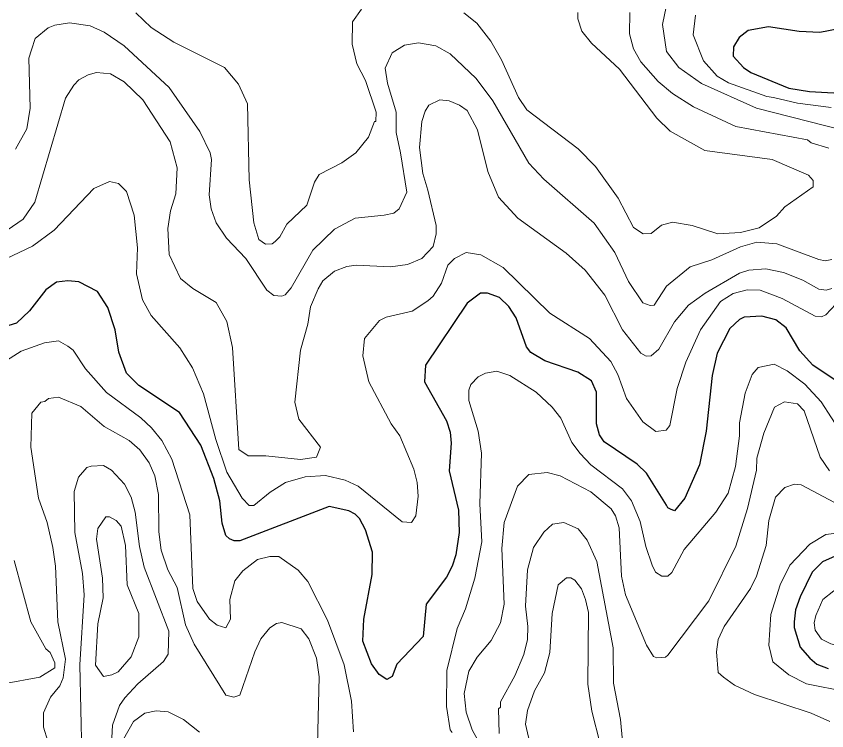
# Model space of a CAD drawing. Extents: x 423 to 448.8, y 7456.3 to 7484.
# Drawn here: x 426.208 to 427.555, y 7471.361 to 7472.549 of the extents above; entities that cross this region are included whole.
import ezdxf

# ---------------------------------------------------------------- set-up
doc = ezdxf.new("R2010")
doc.units = 0
doc.header["$LTSCALE"] = 0.032
doc.layers.add('1', color=7, linetype='Continuous', lineweight=25)
doc.layers.add('2', color=7, linetype='Continuous', lineweight=13)

msp = doc.modelspace()

# ---------------------------------------------------------------- linework, layer by layer
at = {"layer": '1'}
for points in [[(427.4242, 7472.5247), (427.4095, 7472.5131), (427.4003, 7472.4976), (427.3995, 7472.4822), (427.4165, 7472.4636), (427.4288, 7472.4551), (427.4923, 7472.4288), (427.5263, 7472.4234), (427.6674, 7472.4155)], [(427.575, 7472.5278), (427.5434, 7472.5216), (427.5093, 7472.5232), (427.4583, 7472.5309), (427.4242, 7472.5247)], [(426.9292, 7471.8573), (426.9308, 7471.8387), (426.9277, 7471.793), (426.9431, 7471.7273), (426.9439, 7471.6902), (426.9385, 7471.6531), (426.9323, 7471.6345), (426.923, 7471.6159), (426.889, 7471.5711), (426.8843, 7471.5177), (426.8403, 7471.4713), (426.8325, 7471.4512), (426.824, 7471.4457), (426.8109, 7471.4543), (426.7985, 7471.4721), (426.7838, 7471.5099), (426.7854, 7471.5463), (426.7993, 7471.6206), (426.8, 7471.6577), (426.7884, 7471.6948), (426.7784, 7471.7134), (426.7714, 7471.7211), (426.7606, 7471.7265), (426.7281, 7471.7335), (426.5796, 7471.6763), (426.5703, 7471.6763), (426.5624, 7471.6796), (426.5564, 7471.6855), (426.5502, 7471.7057), (426.5463, 7471.7428), (426.5363, 7471.7799), (426.5146, 7471.8356), (426.479, 7471.8897), (426.4118, 7471.9346), (426.3909, 7471.9555), (426.3785, 7471.9903), (426.3723, 7472.0274), (426.3599, 7472.0645), (426.3429, 7472.0908), (426.312, 7472.1071), (426.2934, 7472.1086), (426.2749, 7472.1063), (426.2571, 7472.0939), (426.23, 7472.0591), (426.2084, 7472.0382), (426.1883, 7472.0321)], [(427.5758, 7471.9392), (427.5317, 7471.9686), (427.5101, 7471.9926), (427.4876, 7472.0305), (427.4706, 7472.0437), (427.4474, 7472.0498), (427.418, 7472.0483), (427.4103, 7472.0444), (427.3941, 7472.0297), (427.3732, 7471.9887), (427.3647, 7471.9516), (427.3546, 7471.8588), (427.3438, 7471.8031), (427.319, 7471.7474), (427.302, 7471.7265), (427.2951, 7471.7292), (427.2907, 7471.7314), (427.2889, 7471.7358), (427.2556, 7471.7892), (427.2401, 7471.8039), (427.1852, 7471.841), (427.1775, 7471.8526), (427.1721, 7471.8712), (427.1721, 7471.9237), (427.1643, 7471.9423), (427.1412, 7471.957), (427.0862, 7471.9756), (427.063, 7471.9895), (427.056, 7471.9988), (427.039, 7472.0475), (427.0267, 7472.0661), (427.0112, 7472.0808), (426.9911, 7472.0885), (426.9795, 7472.0885), (426.9571, 7472.0715), (426.8882, 7471.9686), (426.8866, 7471.9407), (426.923, 7471.8758), (426.9292, 7471.8573)], [(427.5693, 7471.6508), (427.548, 7471.6414), (427.531, 7471.6244), (427.5108, 7471.5835), (427.5031, 7471.5618), (427.5008, 7471.5417), (427.5008, 7471.5324), (427.5109, 7471.4999), (427.5271, 7471.4813), (427.5387, 7471.4713), (427.5573, 7471.4643)]]:
    msp.add_lwpolyline(points, dxfattribs=at)
at = {"layer": '2'}
for points in [[(427.6408, 7472.3445), (427.4381, 7472.3956), (427.3469, 7472.4366), (427.309, 7472.4636), (427.2889, 7472.49), (427.2819, 7472.5348), (427.2881, 7472.5642)], [(426.7815, 7472.5603), (426.7668, 7472.5394), (426.766, 7472.5023), (426.7737, 7472.4698), (426.7885, 7472.442), (426.8062, 7472.3894), (426.8055, 7472.3739), (426.8031, 7472.3739), (426.7931, 7472.3476), (426.7722, 7472.3213), (426.749, 7472.3051), (426.7111, 7472.2857), (426.7034, 7472.2726), (426.691, 7472.2347), (426.6577, 7472.203), (426.6461, 7472.1821), (426.6384, 7472.1744), (426.633, 7472.1705), (426.6221, 7472.1697), (426.6113, 7472.1774), (426.6028, 7472.2053), (426.5951, 7472.2765), (426.592, 7472.4033), (426.5773, 7472.4358), (426.5541, 7472.4636), (426.4698, 7472.5054), (426.4319, 7472.5301), (426.4064, 7472.5541)], [(427.1412, 7472.5549), (427.1412, 7472.5441), (427.1481, 7472.524), (427.1643, 7472.5038), (427.2108, 7472.4606), (427.2726, 7472.3793), (427.295, 7472.3577), (427.3523, 7472.3252), (427.4645, 7472.3105), (427.5248, 7472.2842), (427.5325, 7472.2757), (427.5325, 7472.2648), (427.4853, 7472.2316), (427.4714, 7472.2161), (427.4428, 7472.1968), (427.4119, 7472.189), (427.3739, 7472.1867), (427.3314, 7472.2007), (427.2989, 7472.2061), (427.2804, 7472.2014), (427.2633, 7472.1875), (427.2502, 7472.1867), (427.2339, 7472.1976), (427.2084, 7472.2463), (427.1705, 7472.2989), (427.1419, 7472.3283), (427.0568, 7472.3932), (427.0429, 7472.4134), (427.0143, 7472.476), (426.9965, 7472.507), (426.9733, 7472.5371), (426.9516, 7472.5541)], [(427.5588, 7472.3291), (427.5294, 7472.3383), (427.5232, 7472.343), (427.4041, 7472.3654), (427.3337, 7472.3979), (427.2989, 7472.4203), (427.2749, 7472.4404), (427.2463, 7472.4729), (427.234, 7472.4946), (427.227, 7472.5193), (427.2278, 7472.5549)], [(427.3368, 7472.5502), (427.333, 7472.5178), (427.35, 7472.4745), (427.3732, 7472.4489), (427.3918, 7472.4381), (427.4557, 7472.4154), (427.4664, 7472.4138), (427.5062, 7472.4041), (427.5627, 7472.3971)], [(426.2068, 7472.3275), (426.2254, 7472.3616), (426.2308, 7472.3956), (426.2285, 7472.4791), (426.2331, 7472.493), (426.2393, 7472.5116), (426.261, 7472.5294), (426.2718, 7472.534), (426.2965, 7472.5379), (426.3306, 7472.5325), (426.3538, 7472.5224), (426.387, 7472.4992), (426.462, 7472.4304), (426.5131, 7472.3569), (426.5301, 7472.3213), (426.5324, 7472.3105), (426.5286, 7472.2517), (426.5317, 7472.2285), (426.5401, 7472.2053), (426.5572, 7472.1798), (426.5896, 7472.1457), (426.6245, 7472.0931), (426.6361, 7472.0846), (426.6492, 7472.0831), (426.6546, 7472.0854), (426.6647, 7472.097), (426.701, 7472.1597), (426.7366, 7472.1944), (426.7714, 7472.213), (426.8194, 7472.2177), (426.8356, 7472.2215), (426.8441, 7472.2285), (426.8573, 7472.2563), (426.8464, 7472.3213), (426.8395, 7472.3554), (426.8395, 7472.3894), (426.8248, 7472.4374), (426.8209, 7472.4621), (426.8325, 7472.4876), (426.8534, 7472.5007), (426.8766, 7472.5046), (426.9052, 7472.4992), (426.9292, 7472.4861), (426.9725, 7472.445), (427.0003, 7472.408), (427.0599, 7472.3043), (427.0847, 7472.278), (427.1682, 7472.2045), (427.203, 7472.1558)], [(426.1929, 7472.1929), (426.2192, 7472.2115), (426.2385, 7472.2394), (426.2895, 7472.4126), (426.3035, 7472.4343), (426.312, 7472.4428), (426.3275, 7472.4512), (426.3414, 7472.4551), (426.3646, 7472.4528), (426.387, 7472.4397), (426.418, 7472.4095), (426.4636, 7472.3399), (426.4752, 7472.2966), (426.4729, 7472.2533), (426.4643, 7472.2254), (426.4597, 7472.196), (426.462, 7472.1527), (426.4806, 7472.1125), (426.5015, 7472.0962), (426.5402, 7472.073), (426.5579, 7472.0413), (426.5672, 7471.998), (426.5781, 7471.8286), (426.5935, 7471.8178), (426.6229, 7471.8178), (426.6802, 7471.8116), (426.7072, 7471.8155), (426.7134, 7471.8325), (426.6778, 7471.8789), (426.6709, 7471.9068), (426.6802, 7471.9934), (426.6925, 7472.0367), (426.6972, 7472.0653), (426.7096, 7472.0955), (426.7173, 7472.1086), (426.7366, 7472.1249), (426.7575, 7472.1326), (426.773, 7472.1349), (426.8302, 7472.1318), (426.8581, 7472.1357), (426.882, 7472.1457), (426.9006, 7472.1658), (426.906, 7472.1868), (426.906, 7472.2007), (426.8921, 7472.2595), (426.8836, 7472.2873), (426.8782, 7472.3306), (426.882, 7472.3739), (426.8875, 7472.3909), (426.8936, 7472.401), (426.9122, 7472.4095), (426.9277, 7472.408), (426.9447, 7472.401), (426.9571, 7472.3917), (426.9748, 7472.36), (426.9918, 7472.2904), (427.0096, 7472.2478), (427.0414, 7472.213), (427.1218, 7472.155), (427.1535, 7472.1264), (427.186, 7472.0847), (427.2154, 7472.0274), (427.2463, 7471.9887), (427.2548, 7471.9833), (427.2633, 7471.9841), (427.2757, 7471.9949), (427.302, 7472.0405), (427.3252, 7472.0684), (427.3531, 7472.0885), (427.4103, 7472.1217), (427.4258, 7472.1264), (427.4536, 7472.1287), (427.483, 7472.1225), (427.5155, 7472.1101), (427.5418, 7472.0947), (427.5541, 7472.0931), (427.5635, 7472.0962)], [(427.2224, 7471.9129), (427.2077, 7471.9532), (427.196, 7471.9748), (427.1605, 7472.0127), (427.0947, 7472.0552), (427.0174, 7472.1311), (426.9802, 7472.1519), (426.9555, 7472.1558), (426.9362, 7472.1457), (426.9253, 7472.1349), (426.9145, 7472.1048), (426.9006, 7472.0831), (426.8921, 7472.0754), (426.8658, 7472.0583), (426.8225, 7472.0483), (426.8117, 7472.0429), (426.7869, 7472.0127), (426.7838, 7471.9841), (426.7938, 7471.9408), (426.831, 7471.8712), (426.8457, 7471.8511), (426.8689, 7471.7954), (426.8743, 7471.7737), (426.8758, 7471.7505), (426.872, 7471.718), (426.865, 7471.7072), (426.8495, 7471.708), (426.7761, 7471.7675), (426.7544, 7471.7776), (426.7219, 7471.7853), (426.6879, 7471.783), (426.6554, 7471.7737), (426.6299, 7471.7575), (426.6028, 7471.735), (426.595, 7471.735), (426.5835, 7471.7474), (426.5579, 7471.7907), (426.5394, 7471.8449), (426.5193, 7471.9207), (426.5007, 7471.964), (426.4798, 7471.9972), (426.4319, 7472.0514), (426.4179, 7472.0769), (426.4079, 7472.1202), (426.4095, 7472.1636), (426.404, 7472.2177), (426.3909, 7472.2571), (426.3777, 7472.2703), (426.363, 7472.2741), (426.3367, 7472.2625), (426.271, 7472.1929), (426.2347, 7472.1666), (426.1797, 7472.1403)], [(427.203, 7472.1558), (427.2254, 7472.1079), (427.2494, 7472.0722), (427.2618, 7472.0676), (427.268, 7472.0684), (427.2889, 7472.1001), (427.3283, 7472.1318), (427.3639, 7472.1434), (427.4119, 7472.1651), (427.4389, 7472.1728), (427.4722, 7472.1705), (427.5418, 7472.1442), (427.5526, 7472.1419), (427.5635, 7472.1442)], [(427.5704, 7472.0699), (427.5534, 7472.0521), (427.5465, 7472.049), (427.5356, 7472.0498), (427.4807, 7472.0792), (427.4444, 7472.0931), (427.4227, 7472.0939), (427.3995, 7472.0877), (427.3786, 7472.0746), (427.3453, 7472.0274), (427.3206, 7471.9733), (427.3066, 7471.93), (427.2943, 7471.868), (427.2881, 7471.8603), (427.2711, 7471.858), (427.2494, 7471.8743), (427.2224, 7471.9129)], [(426.179, 7471.9686), (426.2161, 7471.9918), (426.2548, 7472.0058), (426.278, 7472.0088), (426.2934, 7472.0003), (426.3027, 7471.9934), (426.3228, 7471.9625), (426.3576, 7471.923), (426.4149, 7471.8812), (426.4327, 7471.8642), (426.4496, 7471.8433), (426.4667, 7471.8124), (426.4961, 7471.7196), (426.5015, 7471.5974), (426.5084, 7471.5757), (426.5293, 7471.5463), (426.5417, 7471.5362), (426.5564, 7471.5316), (426.5641, 7471.5463), (426.5626, 7471.5788), (426.5711, 7471.6098), (426.5842, 7471.6267), (426.609, 7471.6453), (426.6291, 7471.6507), (426.6445, 7471.6507), (426.6763, 7471.6275), (426.6925, 7471.609), (426.725, 7471.5448), (426.7529, 7471.4705), (426.7652, 7471.4102), (426.7683, 7471.3592)], [(426.9547, 7471.5633), (426.9702, 7471.6144), (426.9818, 7471.6747), (426.9787, 7471.7381), (426.981, 7471.8224), (426.9756, 7471.8588), (426.9602, 7471.9099), (426.9602, 7471.9269), (426.9633, 7471.9362), (426.9756, 7471.9493), (426.988, 7471.9555), (427.0066, 7471.9586), (427.0282, 7471.9516), (427.0723, 7471.9237), (427.0986, 7471.899), (427.1133, 7471.8805), (427.1311, 7471.8402), (427.145, 7471.8217), (427.1628, 7471.8031), (427.2154, 7471.7629), (427.2308, 7471.7428), (427.2448, 7471.7088), (427.2541, 7471.667), (427.2649, 7471.6361), (427.2703, 7471.6244), (427.2811, 7471.6175), (427.2912, 7471.6175), (427.2974, 7471.6236), (427.3182, 7471.6623), (427.3708, 7471.7242), (427.391, 7471.7559), (427.4033, 7471.8), (427.4103, 7471.8511), (427.4103, 7471.8727), (427.4196, 7471.9222), (427.4312, 7471.9532), (427.4412, 7471.9648), (427.4676, 7471.9702), (427.4892, 7471.9594), (427.5186, 7471.9369), (427.5456, 7471.9075), (427.5804, 7471.8542)], [(426.3955, 7471.8433), (426.3538, 7471.8665), (426.3151, 7471.8998), (426.278, 7471.9152), (426.2617, 7471.9129), (426.2555, 7471.9083), (426.2485, 7471.9068), (426.2339, 7471.889), (426.2323, 7471.8325), (426.2447, 7471.7474), (426.2594, 7471.7072), (426.2687, 7471.6654), (426.2733, 7471.6345), (426.2772, 7471.5417), (426.2895, 7471.4798), (426.2857, 7471.4489), (426.2803, 7471.4357), (426.2648, 7471.4164), (426.2532, 7471.3908), (426.2532, 7471.3669), (426.2602, 7471.3436)], [(427.5596, 7471.793), (427.5441, 7471.8155), (427.5178, 7471.8928), (427.5062, 7471.9044), (427.4846, 7471.9075), (427.4683, 7471.899), (427.4505, 7471.8557), (427.4389, 7471.8139), (427.4381, 7471.7938), (427.4234, 7471.7304), (427.4041, 7471.6677), (427.3593, 7471.5765), (427.2912, 7471.4867), (427.2873, 7471.4829), (427.2726, 7471.4821), (427.2672, 7471.4844), (427.2556, 7471.503), (427.2208, 7471.5866), (427.2138, 7471.6175), (427.21, 7471.6979), (427.2038, 7471.718), (427.1968, 7471.7296), (427.1628, 7471.7582), (427.1118, 7471.7845), (427.0901, 7471.7899), (427.0599, 7471.7869), (427.0413, 7471.7675), (427.0189, 7471.7072), (427.0151, 7471.6639), (427.0189, 7471.5711), (427.0128, 7471.5401), (426.9973, 7471.5108), (426.974, 7471.4829), (426.9601, 7471.4597), (426.9524, 7471.4226), (426.9555, 7471.3916), (426.9655, 7471.3622), (427.0089, 7471.2834)], [(426.708, 7471.3158), (426.7111, 7471.4504), (426.7072, 7471.4814), (426.6941, 7471.5138), (426.6817, 7471.5301), (426.6492, 7471.5409), (426.6407, 7471.5393), (426.6291, 7471.5316), (426.6144, 7471.5138), (426.6044, 7471.4922), (426.5796, 7471.4202), (426.5696, 7471.4164), (426.5564, 7471.4202), (426.5038, 7471.5046), (426.4891, 7471.537), (426.4752, 7471.5989), (426.4597, 7471.6283), (426.4489, 7471.6608), (426.445, 7471.6917), (426.4442, 7471.7536), (426.438, 7471.7846), (426.4288, 7471.8062), (426.4133, 7471.8278), (426.3955, 7471.8433)], [(426.3638, 7471.2957), (426.3677, 7471.37), (426.3793, 7471.4025), (426.3885, 7471.4156), (426.4102, 7471.4388), (426.4527, 7471.4759), (426.4605, 7471.4883), (426.4613, 7471.5262), (426.4203, 7471.633), (426.4126, 7471.667), (426.4056, 7471.7242), (426.3986, 7471.749), (426.3878, 7471.7706), (426.3661, 7471.7938), (426.353, 7471.8015), (426.3321, 7471.8008), (426.3251, 7471.7985), (426.3112, 7471.7822), (426.3043, 7471.7583), (426.305, 7471.6902), (426.3182, 7471.6221), (426.3205, 7471.5866), (426.3135, 7471.4705), (426.3166, 7471.322)], [(427.5681, 7471.7404), (427.5124, 7471.7698), (427.5016, 7471.7706), (427.4853, 7471.7652), (427.4698, 7471.749), (427.459, 7471.7103), (427.4544, 7471.6685), (427.4382, 7471.6175), (427.4281, 7471.5974), (427.3848, 7471.534), (427.3747, 7471.5123), (427.3716, 7471.4922), (427.3747, 7471.4574), (427.3832, 7471.4496), (427.4018, 7471.4365), (427.4351, 7471.421), (427.5294, 7471.3901), (427.5604, 7471.3762)], [(427.0104, 7471.3561), (427.0097, 7471.397), (427.0128, 7471.4001), (427.0128, 7471.4087), (427.0367, 7471.452), (427.0514, 7471.4875), (427.0576, 7471.5123), (427.0584, 7471.534), (427.0545, 7471.568), (427.0576, 7471.6283), (427.0676, 7471.6654), (427.0847, 7471.6909), (427.0994, 7471.7041), (427.118, 7471.7072), (427.1419, 7471.6964), (427.1566, 7471.6778), (427.1728, 7471.6422), (427.1999, 7471.4984), (427.2007, 7471.4396), (427.2123, 7471.3793), (427.2154, 7471.3437)], [(427.5843, 7471.6909), (427.5534, 7471.6871), (427.5271, 7471.6708), (427.4938, 7471.6361), (427.4776, 7471.6036), (427.4621, 7471.5541), (427.459, 7471.503), (427.4652, 7471.4751), (427.4923, 7471.4535), (427.5217, 7471.4388), (427.5882, 7471.4256)], [(426.1867, 7471.4388), (426.247, 7471.4496), (426.2718, 7471.4651), (426.2717, 7471.4736), (426.264, 7471.4906), (426.2571, 7471.4968), (426.2323, 7471.5417), (426.2045, 7471.6438)], [(426.9323, 7471.3576), (426.9292, 7471.3622), (426.923, 7471.4009), (426.9238, 7471.4612), (426.9408, 7471.5309), (426.9547, 7471.5633)], [(426.5123, 7471.3583), (426.486, 7471.3792), (426.4605, 7471.3924), (426.4404, 7471.3939), (426.4218, 7471.3901), (426.4025, 7471.3761), (426.3863, 7471.3468)]]:
    msp.add_lwpolyline(points, dxfattribs=at)
for points in [[(426.399, 7471.4836), (426.4118, 7471.5169), (426.4118, 7471.5556), (426.3924, 7471.6036), (426.3893, 7471.6685), (426.3824, 7471.701), (426.3738, 7471.7103), (426.3631, 7471.7165), (426.3568, 7471.7165), (426.3437, 7471.6971), (426.3414, 7471.6794), (426.3514, 7471.6144), (426.3522, 7471.5819), (426.3437, 7471.5386), (426.3398, 7471.4697), (426.353, 7471.4512), (426.3669, 7471.4535), (426.377, 7471.4589)], [(427.0858, 7471.4573), (427.0947, 7471.4906), (427.0986, 7471.5556), (427.1087, 7471.6035), (427.1226, 7471.6151), (427.1295, 7471.6151), (427.1365, 7471.6113), (427.1473, 7471.5966), (427.1543, 7471.5788), (427.1589, 7471.5572), (427.1581, 7471.438), (427.1644, 7471.3932), (427.1783, 7471.339), (427.1744, 7471.3127), (427.1597, 7471.298), (427.1473, 7471.2918), (427.1225, 7471.2934), (427.0917, 7471.3065), (427.0692, 7471.3274), (427.0592, 7471.3499), (427.0545, 7471.3715), (427.0576, 7471.3947), (427.0692, 7471.4272)], [(427.6455, 7471.5014), (427.6764, 7471.5115), (427.729, 7471.5161), (427.7506, 7471.5216), (427.7791, 7471.5427), (427.7728, 7471.5595), (427.7446, 7471.5667), (427.635, 7471.5727), (427.614, 7471.5847), (427.5855, 7471.5953), (427.5666, 7471.5935), (427.5488, 7471.5788), (427.5372, 7471.5525), (427.5341, 7471.5401), (427.5356, 7471.5278), (427.5464, 7471.5131), (427.5619, 7471.5053), (427.599, 7471.4968)]]:
    msp.add_lwpolyline(points, close=True, dxfattribs=at)

doc.saveas('drawing.dxf')
